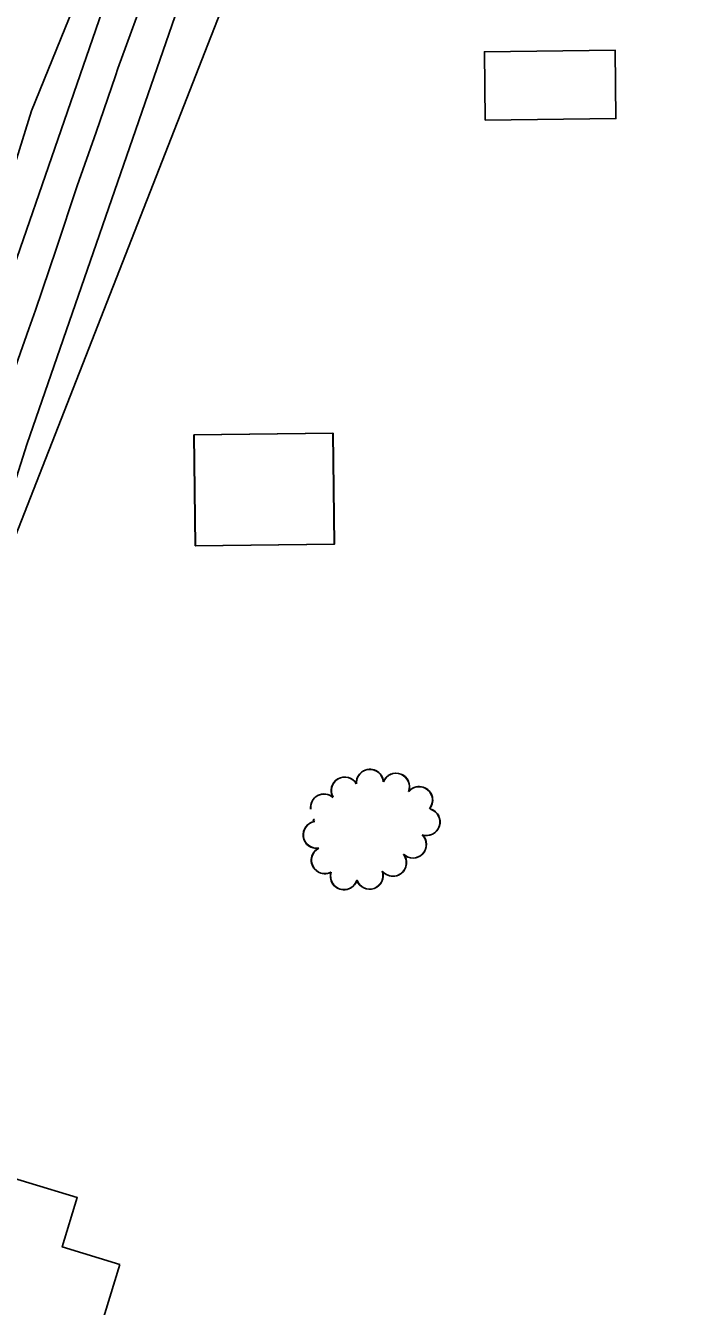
# Model space of a CAD drawing. Extents: x -25029 to 2274964, y -81170 to 687028.
# Drawn here: x -2522 to -2031, y -65117 to -64168 of the extents above; entities that cross this region are included whole.
import ezdxf

# ---------------------------------------------------------------- set-up
doc = ezdxf.new("R2010")
doc.units = 0
for name, color, linetype in [('81911BEA - RW_X_Fee_RW', 7, 'Continuous'), ('BLDG', 7, 'Continuous'), ('GE_X_CL_2000', 7, 'Continuous'), ('ROAD', 7, 'Continuous'), ('TREES', 7, 'Continuous')]:
    doc.layers.add(name, color=color, linetype=linetype)

msp = doc.modelspace()

# ---------------------------------------------------------------- linework, layer by layer
at = {"layer": '81911BEA - RW_X_Fee_RW'}
for p, q in [((-2338.58, -64057.57), (-2541.65, -64575.64)), ((-2840.83, -65264.3), (-2517.75, -64231.17))]:
    msp.add_line(p, q, dxfattribs=at)
msp.add_lwpolyline([(-2517.75, -64231.17), (-2456.18, -64079.18), (-2441.95, -64044.04)], dxfattribs=at)
at = {"layer": 'BLDG'}
for p, q in [((-2294.81, -64470.03), (-2397.76, -64471.27)), ((-2397.76, -64471.27), (-2396.77, -64553.5)), ((-2293.82, -64552.25), (-2294.81, -64470.03)), ((-2396.77, -64553.5), (-2293.82, -64552.25))]:
    msp.add_line(p, q, dxfattribs=at)
for points in [[(-2181.97, -64238.23), (-2085.27, -64236.95), (-2085.94, -64186.23), (-2182.64, -64187.52)], [(-2396.55, -64553.42), (-2293.6, -64552.19), (-2294.58, -64469.96), (-2397.53, -64471.19)], [(-2452.56, -65085.45), (-2495.09, -65072.54), (-2484, -65036.02), (-2555.92, -65014.19), (-2547.03, -64984.9), (-2581.95, -64974.3), (-2591.56, -65005.95), (-2607.69, -65001.06), (-2609.55, -65007.2), (-2642.64, -64997.16), (-2645.68, -65007.18), (-2648.88, -65006.21), (-2655.52, -65028.09), (-2658.01, -65027.33), (-2671.49, -65071.75), (-2665.54, -65073.56), (-2689.57, -65152.73), (-2643.82, -65166.61), (-2645.68, -65172.75), (-2620.05, -65180.53), (-2618.46, -65175.31), (-2577.58, -65187.71), (-2563.39, -65140.97), (-2477.34, -65167.09)]]:
    msp.add_lwpolyline(points, close=True, dxfattribs=at)
at = {"layer": 'GE_X_CL_2000'}
msp.add_lwpolyline([(-2430.92, -64137.02), (-2453.85, -64199.96), (-2455.8, -64205.31), (-2469.88, -64247.06), (-2484.14, -64286.78), (-2499.53, -64333.82), (-2514.88, -64378.81), (-2519.84, -64392.67), (-2527.86, -64415.09), (-2547.07, -64472.66), (-2551.58, -64487.26), (-2579.36, -64570.82), (-2599.9, -64637.67), (-2624.86, -64716.56), (-2646.67, -64784.98), (-2671.32, -64862.6), (-2696.29, -64944.65), (-2723.47, -65029.24), (-2748.75, -65110.03), (-2777.83, -65199.05)], dxfattribs=at)
at = {"layer": 'ROAD'}
for points in [[(-1983.03, -61129.15), (-1982.08, -61146.73), (-1979.12, -61201.41), (-1965.78, -61432.66), (-1952.07, -61685.37), (-1935.1, -61987), (-1931.62, -62084.18), (-1930.71, -62174.04), (-1933.74, -62278.15), (-1937.26, -62342.61), (-1943.88, -62421.31), (-1953.34, -62510.85), (-1968.19, -62614.38), (-1989.18, -62726.96), (-2015.19, -62842.15), (-2063.65, -63010.73), (-2110.45, -63147.12), (-2194.1, -63385.94), (-2269.79, -63600.8), (-2386.16, -63931.09), (-2460.77, -64143.68), (-2570.95, -64461.81), (-2659.32, -64740.92), (-2661.66, -64748.36)], [(-2061.07, -63164.25), (-2144.79, -63403.27), (-2220.5, -63618.16), (-2336.86, -63948.43), (-2411.42, -64160.88), (-2521.33, -64478.25), (-2606.85, -64748.36)]]:
    msp.add_lwpolyline(points, dxfattribs=at)
at = {"layer": 'TREES'}
for centre, radius, start, end in [((-2267.48, -64728.91), 10, 4.2581, 184.2581), ((-2267.28, -64728.85), 10, 4.2511, 184.2511), ((-2286.12, -64734.64), 10, 29.97288, 209.97288), ((-2285.92, -64734.59), 10, 29.96588, 209.96588), ((-2248.18, -64731.77), 10, 338.8556, 158.8556), ((-2247.98, -64731.72), 10, 338.8486, 158.8486), ((-2301.36, -64747.17), 10, 48.81452, 187.24105), ((-2301.17, -64747.11), 10, 48.80752, 187.23405), ((-2231.11, -64741.7), 10, 320.80293, 140.80293), ((-2230.91, -64741.65), 10, 320.79593, 140.79593), ((-2308.41, -64756.64), 0.906, 96.97111, 276.97111), ((-2308.22, -64756.58), 0.906, 96.96411, 276.96411), ((-2225.61, -64757.89), 10, 251.35797, 71.35797), ((-2225.42, -64757.84), 10, 251.35097, 71.35097), ((-2222.99, -64748.36), 0.496, 353.26966, 136.75731), ((-2222.8, -64748.31), 0.496, 353.26266, 136.75031), ((-2306.85, -64767.43), 10, 98.37775, 278.37775), ((-2306.65, -64767.37), 10, 98.37075, 278.37075), ((-2235.71, -64774.61), 10, 226.37156, 46.37156), ((-2235.51, -64774.55), 10, 226.36456, 46.36456), ((-2300.8, -64786.21), 10, 117.31497, 297.31497), ((-2300.61, -64786.15), 10, 117.30797, 297.30797), ((-2250.44, -64788.06), 10, 218.45227, 38.45227), ((-2250.25, -64788.01), 10, 218.44527, 38.44527), ((-2267.69, -64797.64), 10, 199.64379, 19.64379), ((-2267.5, -64797.59), 10, 199.63679, 19.63679), ((-2286.66, -64798.05), 10, 162.81033, 342.81033), ((-2286.47, -64797.99), 10, 162.80333, 342.80333)]:
    msp.add_arc(centre, radius, start, end, dxfattribs=at)

doc.saveas('drawing.dxf')
